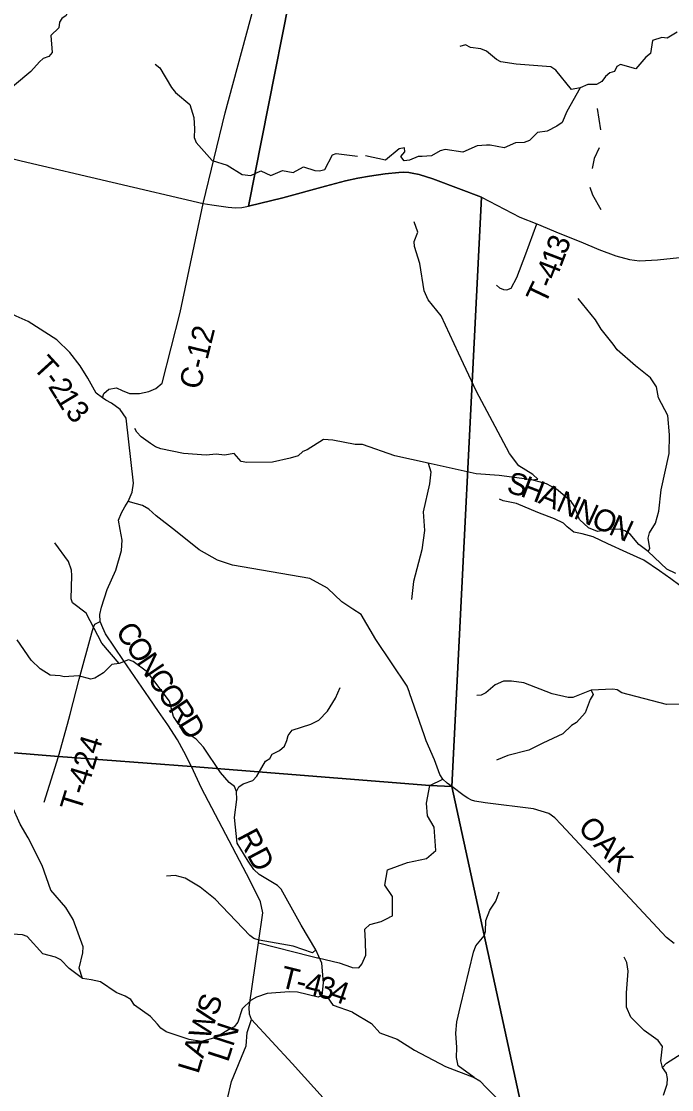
# Model space of a CAD drawing. Extents: x 1525783 to 1900577, y 218250 to 627376.
# Drawn here: x 1644767 to 1653674, y 401114 to 415754 of the extents above; entities that cross this region are included whole.
import ezdxf

# ---------------------------------------------------------------- set-up
doc = ezdxf.new("R2010")
doc.units = 0
for name, color, linetype in [('GM_X_County_Road', 7, 'Continuous'), ('GM_X_County_Road_Text', 7, 'Continuous'), ('GM_X_Major_River', 7, 'Continuous'), ('GM_X_Minor_River', 7, 'Continuous'), ('GM_X_Township', 7, 'Continuous'), ('GM_X_Township_Road', 7, 'Continuous'), ('GM_X_Township_Road_Text', 7, 'Continuous'), ('GM_X_Township_ROW', 7, 'Continuous')]:
    doc.layers.add(name, color=color, linetype=linetype)

msp = doc.modelspace()

# ---------------------------------------------------------------- linework, layer by layer
at = {"layer": 'GM_X_County_Road'}
for points in [[(1647257, 413258), (1647560, 414502), (1648242, 417038), (1648361, 417484), (1648432, 417760), (1648505, 417985), (1648829, 418790)], [(1637058, 415721), (1637058, 415721), (1638525, 415336), (1642958, 414285), (1644763, 413844), (1647257, 413258)], [(1647257, 413258), (1647375, 413239), (1647601, 413209), (1647701, 413198), (1647787, 413202), (1647880, 413223), (1648350, 413338), (1648932, 413497), (1649205, 413568), (1649377, 413604), (1649536, 413631), (1649751, 413665), (1649935, 413685), (1650002, 413688), (1650072, 413681), (1650122, 413676), (1650217, 413656), (1650402, 413595), (1650427, 413585)], [(1650427, 413585), (1650439, 413581), (1651069, 413347), (1651597, 413071), (1651829, 412980), (1652143, 412845), (1652431, 412732), (1652679, 412627), (1652908, 412541), (1653096, 412492), (1653236, 412472), (1653482, 412488), (1653869, 412527)], [(1646646, 406298), (1646519, 406485), (1646167, 406996), (1645920, 407362), (1645881, 407442), (1645845, 407531), (1645842, 407625), (1645865, 407725), (1645941, 407969), (1646059, 408233), (1646139, 408504), (1646146, 408644), (1646120, 408791), (1646095, 408918), (1646139, 409017), (1646183, 409102), (1646228, 409172), (1646283, 409301), (1646303, 409425), (1646204, 410315), (1646118, 410433), (1646002, 410520), (1645922, 410565), (1645877, 410594), (1645896, 410652), (1645963, 410715), (1646068, 410733), (1646146, 410695), (1646247, 410653), (1646385, 410654), (1646514, 410680), (1646607, 410724), (1646697, 410795), (1646940, 411764), (1647257, 413258)], [(1647920, 402075), (1647920, 402075), (1647893, 402147), (1647885, 402244), (1648015, 403126), (1648075, 403537), (1648042, 403686), (1647951, 403875), (1647851, 404069), (1647236, 405246), (1647095, 405541), (1646994, 405749), (1646903, 405908), (1646772, 406112), (1646646, 406298)], [(1648943, 400956), (1648474, 401474), (1647920, 402075)]]:
    msp.add_lwpolyline(points, dxfattribs=at)
at = {"layer": 'GM_X_Major_River'}
msp.add_lwpolyline([(1649303, 402173), (1649564, 402019), (1649676, 401894), (1649914, 401805), (1650153, 401653), (1650578, 401430), (1650971, 401279), (1651047, 401234), (1651138, 401138), (1651334, 400941)], dxfattribs=at)
at = {"layer": 'GM_X_Minor_River'}
for points in [[(1644745, 417373), (1644827, 417252), (1644928, 416890), (1644984, 416743), (1645065, 416628), (1645170, 416569), (1645303, 416525), (1645356, 416474), (1645365, 416410), (1645482, 416290), (1645481, 416116), (1645378, 415835), (1645319, 415794), (1645287, 415742), (1645280, 415668), (1645169, 415563), (1645190, 415327), (1645143, 415275), (1645067, 415246), (1645014, 415199), (1644895, 415066), (1644444, 414692)], [(1653751, 415606), (1653614, 415524), (1653542, 415533), (1653411, 415491), (1653386, 415315), (1653321, 415266), (1653182, 415104), (1652974, 415164), (1652922, 415136), (1652893, 415067), (1652826, 415048), (1652769, 414999), (1652716, 414931), (1652647, 414888), (1652525, 414891), (1652422, 414844), (1652238, 414518), (1652175, 414369), (1652100, 414318), (1651967, 414248), (1651836, 414232), (1651728, 414120), (1651654, 414095), (1651537, 414089), (1651378, 414022), (1651190, 414057), (1651138, 414060), (1651012, 414050), (1650812, 413961), (1650573, 413997), (1650504, 413982), (1650385, 413910), (1650257, 413904), (1650203, 413901), (1650082, 413853), (1650009, 413842), (1649966, 413903), (1650020, 413968), (1650015, 414021), (1649944, 414008), (1649753, 413853), (1649482, 413911)], [(1652422, 414844), (1652302, 414822), (1652088, 415087), (1652021, 415130), (1651545, 415170), (1651335, 415200), (1651274, 415231), (1651138, 415345), (1651060, 415379), (1650920, 415395), (1650849, 415431), (1650773, 415412)], [(1646600, 415166), (1646665, 415117), (1646821, 414847), (1646878, 414778), (1647072, 414615), (1647130, 414438), (1647140, 414282), (1647134, 414164), (1647161, 414095), (1647382, 413846), (1647585, 413783), (1647791, 413656), (1647910, 413643), (1648045, 413705), (1648186, 413643), (1648343, 413709), (1648490, 413683), (1648629, 413762), (1648788, 413711), (1648852, 413707), (1648922, 413726), (1649029, 413925), (1649081, 413942), (1649372, 413906)], [(1652655, 414561), (1652698, 414270)], [(1652683, 414023), (1652615, 413874), (1652586, 413738)], [(1652555, 413480), (1652588, 413375), (1652706, 413178)], [(1650519, 411717), (1650339, 411939), (1650285, 412060), (1650224, 412437), (1650152, 412670), (1650149, 412737), (1650196, 412866), (1650148, 413009)], [(1652630, 411666), (1652394, 411954)], [(1651758, 409472), (1651842, 409481), (1651771, 409546), (1651579, 409664), (1651451, 409832), (1651257, 410204), (1651001, 410681), (1650753, 411206), (1650519, 411717)], [(1653352, 408487), (1653375, 408531), (1653351, 408671), (1653371, 408745), (1653451, 408878), (1653500, 409043), (1653531, 409335), (1653639, 409830), (1653646, 410086), (1653624, 410355), (1653496, 410597), (1653466, 410746), (1653384, 410870), (1653177, 411032), (1652930, 411254), (1652871, 411329), (1652710, 411535), (1652630, 411666)], [(1649338, 409957), (1649034, 410016), (1648906, 410024), (1648681, 409880), (1648623, 409861), (1648559, 409798), (1648447, 409766), (1648206, 409712), (1647853, 409709), (1647777, 409721), (1647681, 409834), (1647548, 409809), (1647437, 409822), (1647296, 409809), (1646988, 409832), (1646675, 409895), (1646605, 409924), (1646534, 409970), (1646409, 410062), (1646346, 410123), (1646319, 410175)], [(1653732, 408188), (1653607, 408246), (1653352, 408487), (1653226, 408583), (1653104, 408726), (1653032, 408773), (1652959, 408794), (1652832, 408792), (1652660, 408761), (1652536, 408814), (1652414, 408926), (1652341, 409113), (1652298, 409174), (1652098, 409342), (1651959, 409417), (1651758, 409472), (1651310, 409530), (1650998, 409551), (1650341, 409699), (1649884, 409801), (1649438, 409955), (1649338, 409957)], [(1650341, 409699), (1650375, 409582), (1650357, 409416), (1650270, 409033), (1650290, 408775), (1650251, 408513), (1650136, 408076), (1650110, 407830)], [(1646106, 406956), (1645867, 407233), (1645656, 407643), (1645468, 407786), (1645449, 407841), (1645456, 408161), (1645453, 408233), (1645413, 408352), (1645227, 408609)], [(1648888, 402402), (1648905, 402576), (1648884, 402845), (1648799, 403030), (1648600, 403366), (1648327, 403863), (1648275, 403910), (1648022, 404063), (1647953, 404130), (1647872, 404243), (1647722, 404490), (1647686, 404845), (1647717, 405089), (1647712, 405199), (1647686, 405270), (1647614, 405325), (1647493, 405461), (1647260, 405808), (1647160, 405919), (1647023, 406006), (1646969, 406085), (1646904, 406144), (1646849, 406227), (1646796, 406436), (1646495, 406834), (1646299, 406983), (1646233, 407006), (1646106, 406956), (1646006, 406938), (1645892, 406828), (1645771, 406752), (1645716, 406739), (1645551, 406785), (1645354, 406773), (1645299, 406785), (1645163, 406792), (1645024, 406880), (1644900, 406998), (1644710, 407278)], [(1647712, 405199), (1647744, 405263), (1647806, 405304), (1647935, 405352), (1647990, 405411), (1648110, 405617), (1648171, 405652), (1648200, 405710), (1648301, 405760), (1648372, 405823), (1648401, 405899), (1648422, 405969), (1648476, 406038), (1648731, 406124), (1648840, 406178), (1648961, 406300), (1649070, 406481), (1649134, 406624)], [(1653780, 406395), (1653603, 406390), (1652991, 406554), (1652926, 406592), (1652868, 406603), (1652571, 406590), (1652319, 406488), (1652255, 406487), (1652039, 406539), (1651649, 406688), (1651481, 406713), (1651371, 406711), (1651258, 406663), (1651128, 406551), (1651063, 406522), (1651007, 406517)], [(1652571, 406590), (1652598, 406527), (1652559, 406460), (1652490, 406277), (1652373, 406143), (1652302, 406106), (1652184, 405990), (1651912, 405860), (1651716, 405768), (1651430, 405694), (1651273, 405631)], [(1645603, 402637), (1645559, 402777), (1645609, 402989), (1645612, 403071), (1645478, 403444), (1645377, 403610), (1645169, 403847), (1645052, 404184), (1644860, 404566), (1644748, 404754), (1644634, 405006), (1644412, 405186), (1644325, 405317), (1644196, 405404), (1643949, 405504)], [(1648799, 403030), (1648754, 402987), (1648489, 403081), (1648022, 403161), (1647951, 403186), (1647897, 403227), (1647421, 403724), (1647214, 403888), (1647010, 404011), (1646872, 404050), (1646756, 404041)], [(1650971, 401279), (1650751, 401440), (1650727, 401553), (1650734, 401693), (1650717, 401887), (1650734, 402045), (1650781, 402257), (1650958, 402999), (1650991, 403084), (1651104, 403223), (1651125, 403280), (1651131, 403430), (1651182, 403572), (1651266, 403696), (1651312, 403826)], [(1649303, 402173), (1649040, 402267), (1648960, 402385), (1648888, 402402), (1648830, 402379), (1648551, 402449), (1648437, 402455), (1648132, 402430), (1647987, 402381), (1647914, 402342), (1647792, 402220), (1647731, 402038), (1647682, 401973), (1647625, 401948), (1647431, 401827), (1647232, 401772), (1647064, 401801), (1646750, 401908), (1646676, 401958), (1646629, 402011), (1646535, 402116), (1646315, 402270), (1646264, 402347), (1646189, 402396), (1646066, 402445), (1645852, 402590), (1645722, 402620), (1645603, 402637), (1645419, 402772), (1645305, 402892), (1645235, 402927), (1645060, 402974), (1644848, 403214), (1644782, 403237), (1644298, 403269)], [(1653564, 401037), (1653612, 401190), (1653618, 401268), (1653603, 401340), (1653548, 401419), (1653527, 401506), (1653551, 401704), (1653492, 401787), (1653298, 401923), (1653117, 402108), (1653057, 402243), (1653054, 402440), (1653079, 402737), (1653061, 402858), (1653024, 402929)], [(1653548, 401419), (1653603, 401475), (1653804, 401605), (1653966, 401755), (1654209, 401790), (1654274, 401825), (1654336, 401948), (1654363, 402012), (1654498, 402162)]]:
    msp.add_lwpolyline(points, dxfattribs=at)
at = {"layer": 'GM_X_Township'}
for points in [[(1648706, 417404), (1647880, 413222), (1648350, 413338), (1648932, 413497), (1649205, 413568), (1649377, 413604), (1649536, 413631), (1649751, 413665), (1649935, 413685), (1650002, 413688), (1650072, 413681), (1650122, 413676), (1650217, 413656), (1650402, 413595), (1650439, 413581), (1651069, 413347), (1650662, 405267), (1650364, 405281), (1647095, 405541), (1645273, 405681), (1641988, 405951)], [(1661749, 396438), (1659913, 395569), (1658179, 394747), (1652989, 394189), (1652692, 395623), (1652305, 397706), (1650662, 405267), (1651069, 413347), (1650439, 413581), (1650402, 413595), (1650217, 413656), (1650122, 413676), (1650072, 413681), (1650002, 413688), (1649935, 413685), (1649751, 413665), (1649536, 413631), (1649377, 413604), (1649205, 413568), (1648932, 413497), (1648350, 413338), (1647880, 413222), (1648706, 417404)], [(1641988, 405951), (1645273, 405681), (1647095, 405541), (1650364, 405281), (1650662, 405267), (1652305, 397706), (1652692, 395623), (1652989, 394189), (1658179, 394747), (1658374, 393738)]]:
    msp.add_lwpolyline(points, dxfattribs=at)
at = {"layer": 'GM_X_Township_Road'}
for points in [[(1651276, 412139), (1651316, 412104), (1651370, 412080), (1651418, 412076), (1651478, 412098), (1651552, 412242), (1651676, 412567), (1651829, 412980)], [(1645877, 410594), (1645790, 410661), (1645675, 410866), (1645570, 411032), (1645430, 411218), (1645254, 411392), (1644859, 411640), (1644695, 411713), (1644542, 411786), (1644401, 411857), (1644323, 411896), (1644280, 411941), (1644458, 412634)], [(1650084, 406553), (1650083, 406556), (1650052, 406644), (1649624, 407284), (1649420, 407625), (1649307, 407700), (1649157, 407801), (1648962, 407987), (1648718, 408118), (1647657, 408303), (1647452, 408370), (1647204, 408513), (1646880, 408770), (1646611, 408976), (1646513, 409068), (1646426, 409120), (1646342, 409141), (1646228, 409172)], [(1653787, 408023), (1653663, 408112), (1653509, 408226), (1653292, 408370), (1653061, 408477), (1652799, 408592), (1652601, 408691), (1652450, 408733), (1652333, 408756), (1652244, 408826), (1652191, 408875), (1652069, 408937), (1651862, 409016), (1651753, 409058), (1651549, 409148), (1651368, 409184), (1651314, 409204)], [(1645434, 406259), (1645557, 406737), (1645730, 407376), (1645755, 407453), (1645774, 407494), (1645845, 407531)], [(1650287, 405962), (1650287, 405964), (1650084, 406553)], [(1645077, 405053), (1645274, 405681), (1645399, 406123), (1645434, 406259)], [(1650500, 405431), (1650499, 405432), (1650426, 405635), (1650311, 405895), (1650287, 405962)], [(1653710, 403117), (1653604, 403200), (1652159, 404748), (1652072, 404840), (1651991, 404896), (1651782, 404962), (1651121, 405042), (1650977, 405069), (1650934, 405082), (1650881, 405107), (1650830, 405142), (1650662, 405267), (1650598, 405316), (1650539, 405368), (1650500, 405431)], [(1648015, 403126), (1648730, 402944), (1648824, 402922)], [(1648824, 402922), (1648830, 402920), (1649121, 402852), (1649287, 402790), (1649296, 402789)], [(1646650, 400164), (1646650, 400166), (1646648, 400262), (1646695, 400395), (1647010, 400604), (1647429, 400847), (1647586, 400969), (1647643, 401227), (1647845, 401713), (1647859, 401896), (1647920, 402075)]]:
    msp.add_lwpolyline(points, dxfattribs=at)
at = {"layer": 'GM_X_Township_ROW'}
for points in [[(1649810, 403476), (1649849, 403496), (1649852, 403759), (1649746, 403916), (1649782, 404128), (1650058, 404228), (1650315, 404281), (1650444, 404390), (1650423, 404713), (1650331, 404866), (1650317, 405039), (1650364, 405281), (1650539, 405368)], [(1649296, 402789), (1649301, 402789), (1649389, 402783), (1649430, 402831), (1649487, 402956), (1649481, 403145), (1649473, 403311), (1649542, 403377), (1649694, 403417), (1649806, 403474), (1649810, 403476)]]:
    msp.add_lwpolyline(points, dxfattribs=at)

# ---------------------------------------------------------------- texts
at = {"layer": 'GM_X_County_Road_Text'}
for s, rotation, p in [('C-12', 76.1302, (1647214, 410695)), ('C', 304.1642, (1646046, 407395)), ('O', 304.1666, (1646184, 407191)), ('N', 304.1666, (1646332, 406972)), ('C', 304.1661, (1646481, 406754)), ('O', 304.1528, (1646619, 406550)), ('R', 303.6787, (1646767, 406332)), ('D', 301.6529, (1646902, 406129)), ('RD', 297.8974, (1647714, 404588))]:
    msp.add_text(s, height=300, rotation=rotation, dxfattribs=at).set_placement(p)
at = {"layer": 'GM_X_Township_Road_Text'}
for s, rotation, p in [('3', 69.1997, (1652224, 412545)), ('1', 69.1022, (1652158, 412372)), ('4', 68.6791, (1652090, 412198)), ('T', 64.6003, (1651939, 411859)), ('-', 68.03, (1652043, 412080)), ('T', 312.481, (1644911, 411005)), ('2', 301.9094, (1645126, 410751)), ('-', 305.9519, (1645057, 410846)), ('1', 301.2529, (1645223, 410595)), ('3', 311.7131, (1645355, 410389)), ('S', 345.7465, (1651401, 409299)), ('H', 339.1233, (1651589, 409252)), ('A', 337.5438, (1651834, 409159)), ('N', 336.1052, (1652076, 409059)), ('N', 335.4538, (1652316, 408952)), ('O', 335.4383, (1652556, 408843)), ('N', 335.4377, (1652796, 408733)), ('T-424', 72.8983, (1645577, 404906)), ('OAK', 313.2098, (1652377, 404688)), ('T', 345.9617, (1648293, 402522)), ('4', 345.6489, (1648630, 402438)), ('3', 344.7716, (1648807, 402393)), ('-', 345.8928, (1648510, 402468)), ('4', 341.2392, (1648981, 402345)), ('S', 71.7273, (1647446, 402112)), ('W', 71.7278, (1647337, 401782)), ('LN', 72.0455, (1647597, 401479)), ('A', 71.728, (1647255, 401531)), ('L', 73.1583, (1647190, 401318))]:
    msp.add_text(s, height=300, rotation=rotation, dxfattribs=at).set_placement(p)

doc.saveas('drawing.dxf')
